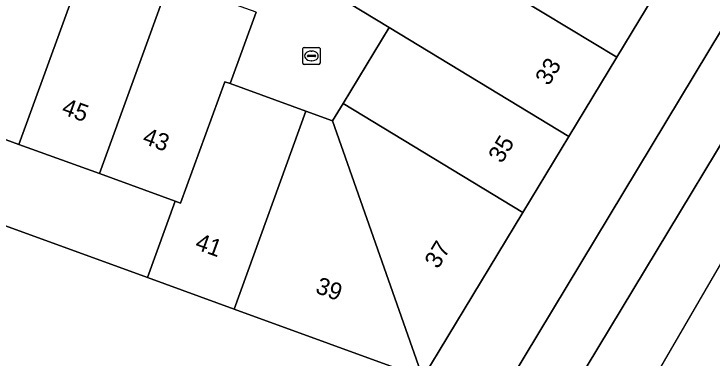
# Model space of a CAD drawing. Extents: x 155275 to 156265, y 382654 to 383635.
# Drawn here: x 156201.07 to 156241.94, y 383126.16 to 383146.27 of the extents above; entities that cross this region are included whole.
import ezdxf

# ---------------------------------------------------------------- set-up
doc = ezdxf.new("R2010")
doc.units = 0
for name, color, linetype in [('IMGEO_Berm_groen', 7, 'Continuous'), ('IMGEO_Erf', 7, 'Continuous'), ('IMGEO_Fietspad_gesloten', 7, 'Continuous'), ('IMGEO_Groenvoorziening', 7, 'Continuous'), ('IMGEO_Kolk', 7, 'Continuous'), ('IMGEO_Pand', 7, 'Continuous'), ('IMGEO_Pand_nummerreeks', 7, 'Continuous'), ('IMGEO_Voetpad_open', 7, 'Continuous')]:
    doc.layers.add(name, color=color, linetype=linetype)

msp = doc.modelspace()

# ---------------------------------------------------------------- linework, layer by layer
at = {"layer": 'IMGEO_Berm_groen'}
msp.add_lwpolyline([(156232.089, 383113.862), (156235.926, 383120.461), (156265.119, 383170.669), (156263.304, 383173.222), (156255.345, 383159.986), (156249.718, 383150.679), (156232.51, 383122.217), (156212.541, 383089.708), (156202.882, 383073.807)], dxfattribs=at)
at = {"layer": 'IMGEO_Erf'}
msp.add_lwpolyline([(156208.89, 383130.865), (156210.509, 383135.329), (156206.073, 383136.941), (156201.365, 383138.652), (156196.67, 383140.359), (156191.973, 383142.067), (156187.268, 383143.777), (156182.572, 383145.484), (156177.88, 383147.189), (156173.185, 383148.896), (156168.48, 383150.606), (156163.774, 383152.317), (156159.081, 383154.023), (156154.377, 383155.733), (156149.667, 383157.445), (156144.973, 383159.151), (156140.284, 383160.856), (156135.821, 383162.478), (156134.197, 383158.019)], close=True, dxfattribs=at)
at = {"layer": 'IMGEO_Fietspad_gesloten'}
msp.add_lwpolyline([(156126.046, 382948.312), (156199.102, 383067.584), (156202.882, 383073.807), (156212.541, 383089.708), (156232.51, 383122.217), (156249.718, 383150.679), (156248.97, 383151.71), (156247.518, 383153.713), (156229.271, 383123.465), (156227.742, 383120.977), (156210.25, 383092.5), (156183.028, 383047.925), (156181.796, 383045.909), (156167.66, 383022.76), (156146.993, 382989.06)], dxfattribs=at)
at = {"layer": 'IMGEO_Groenvoorziening'}
for points in [[(156225.83, 383223.764), (156222.289, 383226.862), (156215.817, 383222.283), (156217.892, 383219.309), (156220.856, 383214.97), (156223.679, 383210.84), (156226.497, 383206.715), (156229.316, 383202.588), (156232.136, 383198.461), (156234.958, 383194.33), (156237.776, 383190.206), (156240.598, 383186.075), (156243.641, 383181.621), (156246.682, 383177.171), (156251.931, 383169.487), (156247.015, 383161.362), (156244.72, 383157.57), (156244.323, 383156.913), (156241.527, 383152.291), (156238.941, 383148.017), (156236.354, 383143.742), (156233.558, 383139.12), (156230.866, 383134.671), (156225.016, 383125.001)], [(156229.271, 383123.465), (156247.518, 383153.713), (156256.386, 383168.413), (156261.13, 383176.277), (156257.822, 383180.929), (156257.199, 383179.909), (156255.916, 383177.74), (156254.019, 383178.541)], [(156198.573, 383091.905), (156174.753, 383053.493), (156174.567, 383053.211), (156183.028, 383047.925), (156210.25, 383092.5), (156227.742, 383120.977), (156225.016, 383125.001), (156213.962, 383129.021), (156208.89, 383130.865), (156134.197, 383158.019), (156129.241, 383159.819), (156124.538, 383161.532), (156119.844, 383163.242), (156115.142, 383164.955), (156108.018, 383167.55), (156101.766, 383156.548), (156102.17, 383156.398), (156187.526, 383125.255)]]:
    msp.add_lwpolyline(points, dxfattribs=at)
at = {"layer": 'IMGEO_Kolk'}
for p, q in [((156217.988, 383143.397), (156217.988, 383144.249)), ((156218.063, 383144.323), (156218.915, 383144.323)), ((156218.476, 383144.103), (156218.501, 383144.103)), ((156218.989, 383144.249), (156218.989, 383143.397)), ((156218.247, 383143.817), (156218.247, 383143.829)), ((156218.685, 383143.78), (156218.287, 383143.78)), ((156218.29, 383143.866), (156218.688, 383143.866)), ((156218.731, 383143.829), (156218.731, 383143.817)), ((156218.915, 383143.323), (156218.063, 383143.323)), ((156218.499, 383143.543), (156218.474, 383143.543))]:
    msp.add_line(p, q, dxfattribs=at)
for points in [[(156217.988, 383143.397), (156217.988, 383144.249)], [(156218.063, 383144.323), (156218.915, 383144.323)], [(156218.989, 383144.249), (156218.989, 383143.397)], [(156218.915, 383143.323), (156218.063, 383143.323)]]:
    msp.add_lwpolyline(points, dxfattribs=at)
for centre, radius, start, end in [((156218.065, 383144.247), 0.0765, 91.552, 178.448), ((156218.065, 383144.247), 0.0765, 91.552, 178.448), ((156218.913, 383144.247), 0.0765, 1.552, 88.448), ((156218.913, 383144.247), 0.0765, 1.552, 88.448), ((156218.287, 383143.826), 0.0403, 85.8775, 175.7526), ((156218.284, 383143.816), 0.0366, 178.938, 274.7102), ((156218.688, 383143.823), 0.043, 264.8664, 352.4533), ((156218.692, 383143.828), 0.0386, 1.7309, 96.639), ((156218.065, 383143.399), 0.0765, 181.552, 268.448), ((156218.065, 383143.399), 0.0765, 181.552, 268.448), ((156218.913, 383143.399), 0.0765, 271.552, 358.448), ((156218.913, 383143.399), 0.0765, 271.552, 358.448)]:
    msp.add_arc(centre, radius, start, end, dxfattribs=at)
for centre, major_axis, ratio, start_param, end_param in [((156218.475, 383143.823), (-0.387, 0.002), 0.722429, 4.712389, 7.853982), ((156218.5, 383143.823), (-0.39, 0.002), 0.717154, 1.570796, 4.712389)]:
    msp.add_ellipse(centre, major_axis=major_axis, ratio=ratio, start_param=start_param, end_param=end_param, dxfattribs=at)
at = {"layer": 'IMGEO_Pand'}
for points in [[(156238.941, 383148.017), (156225.254, 383156.298), (156224.171, 383154.509), (156226.481, 383153.111), (156224.976, 383150.626), (156236.354, 383143.742)], [(156200.773, 383151.648), (156196.67, 383140.359), (156201.365, 383138.652), (156205.468, 383149.94), (156203.757, 383150.563), (156202.014, 383151.196)], [(156233.558, 383139.12), (156236.354, 383143.742), (156224.976, 383150.626), (156223.471, 383148.14), (156221.162, 383149.538), (156219.869, 383147.404), (156223.029, 383145.49)], [(156210.176, 383148.229), (156208.902, 383148.692), (156207.175, 383149.32), (156205.468, 383149.94), (156201.365, 383138.652), (156206.073, 383136.941)], [(156213.726, 383142.203), (156215.246, 383146.385), (156213.171, 383147.14), (156211.437, 383147.77), (156210.176, 383148.229), (156206.073, 383136.941), (156210.509, 383135.329), (156210.829, 383135.212), (156213.411, 383142.317)], [(156233.558, 383139.12), (156223.029, 383145.49), (156220.338, 383141.041), (156230.866, 383134.671)], [(156218.166, 383140.587), (156213.726, 383142.203), (156213.411, 383142.317), (156210.829, 383135.212), (156210.509, 383135.329), (156208.89, 383130.865), (156213.962, 383129.021)], [(156219.721, 383140.021), (156225.016, 383125.001), (156230.866, 383134.671), (156220.338, 383141.041)], [(156219.721, 383140.021), (156218.166, 383140.587), (156213.962, 383129.021), (156225.016, 383125.001)]]:
    msp.add_lwpolyline(points, close=True, dxfattribs=at)
at = {"layer": 'IMGEO_Voetpad_open'}
msp.add_lwpolyline([(156215.246, 383146.385), (156213.726, 383142.203), (156218.166, 383140.587), (156219.721, 383140.021), (156220.338, 383141.041), (156223.029, 383145.49), (156219.869, 383147.404)], dxfattribs=at)

# ---------------------------------------------------------------- texts
at = {"layer": 'IMGEO_Pand_nummerreeks'}
for s, rotation, p in [('33', 58.8252, (156232.374, 383142.031)), ('45', 340.0236, (156203.806, 383140.447)), ('43', 340.0236, (156208.538, 383138.726)), ('35', 58.8252, (156229.63, 383137.496)), ('41', 340.0172, (156211.617, 383132.555)), ('37', 58.8252, (156225.898, 383131.328)), ('39', 340.0172, (156218.661, 383129.994))]:
    msp.add_text(s, height=1, rotation=rotation, dxfattribs=at).set_placement(p)

doc.saveas('drawing.dxf')
